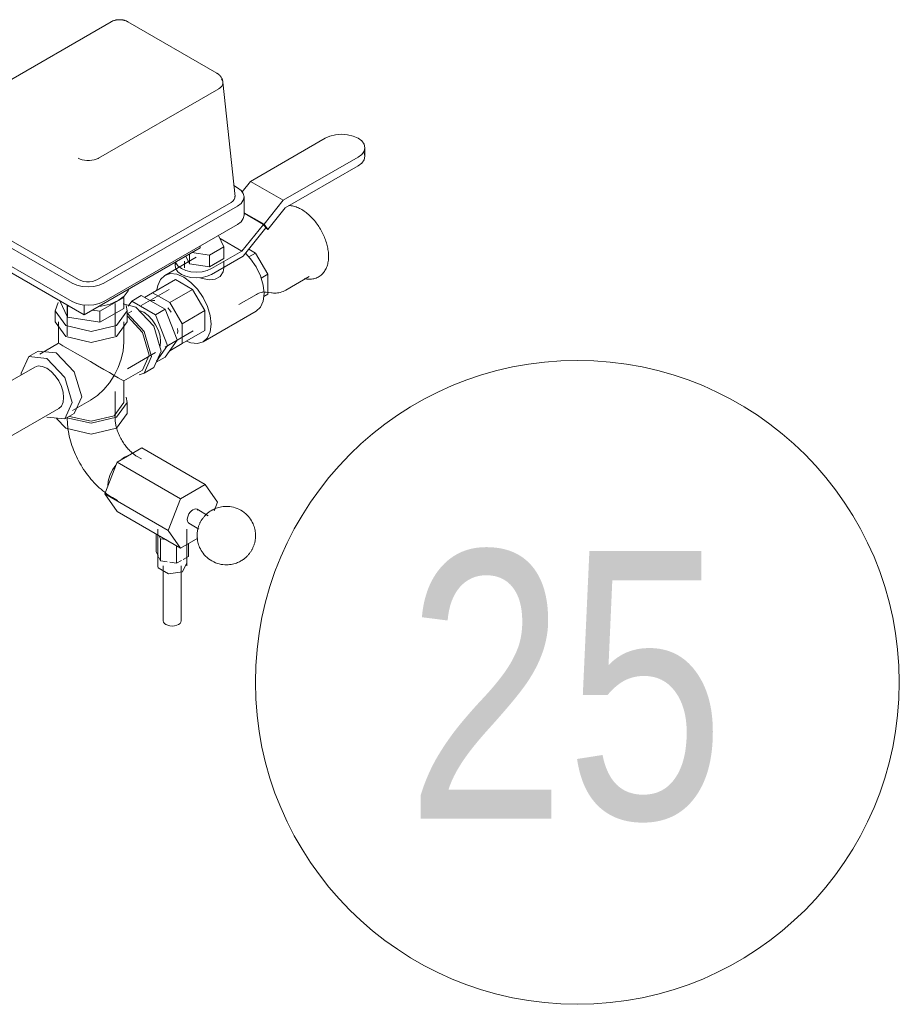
# Model space of a CAD drawing. Header units: centimetres. Extents: x -1589 to 108054, y -205274 to 31709.
# Tile 274 of 281: x 25636 to 25675, y 27427 to 27471. Entities that reach past the tile are written whole.
import ezdxf

# ---------------------------------------------------------------- set-up
doc = ezdxf.new("R2010")
doc.units = ezdxf.units.CM
doc.header["$LTSCALE"] = 0.01
doc.header["$MEASUREMENT"] = 0
doc.layers.add('A-ANNO-NOTE', color=7, linetype='Continuous', lineweight=30)
doc.layers.add('P-PIPE', color=7, linetype='Continuous', lineweight=9)
doc.styles.add('Century Gothic', font='GOTHIC.TTF', dxfattribs={"width": 0.8, "height": 119.0625})

msp = doc.modelspace()

# ---------------------------------------------------------------- linework, layer by layer
at = {"layer": 'A-ANNO-NOTE', "lineweight": 9}
msp.add_circle((25661.03248, 27441.42716), 14.3207, dxfattribs=at)
at = {"layer": 'P-PIPE'}
for p, q in [((25640.29044, 27470.80379), (25634.94819, 27467.71944)), ((25644.9976, 27468.5176), (25641.03781, 27470.80379)), ((25645.26764, 27468.11307), (25645.80437, 27463.03892)), ((25645.08003, 27467.82532), (25639.73778, 27464.74097)), ((25646.48903, 27463.7072), (25649.81496, 27465.6274)), ((25651.54132, 27464.97665), (25651.57648, 27464.82246)), ((25651.57648, 27464.82246), (25651.57648, 27465.20614)), ((25651.27424, 27464.78487), (25647.94832, 27462.86467)), ((25648.03735, 27462.5324), (25651.27424, 27464.4012)), ((25646.1165, 27463.24376), (25646.48903, 27463.7072)), ((25647.94832, 27462.86467), (25646.48903, 27463.7072)), ((25645.91259, 27463.42605), (25645.74606, 27463.5222)), ((25645.62975, 27462.77285), (25639.69005, 27459.34357)), ((25646.20549, 27462.20131), (25646.20549, 27463.0178)), ((25647.94832, 27462.86467), (25647.0935, 27461.80127)), ((25639.97289, 27459.18027), (25645.91259, 27462.60955)), ((25647.0935, 27461.80127), (25646.20549, 27462.31397)), ((25647.06432, 27461.79534), (25646.20549, 27462.29119)), ((25647.25963, 27461.56491), (25648.03735, 27462.5324)), ((25638.84152, 27459.34357), (25634.31604, 27461.95636)), ((25647.06432, 27461.79534), (25646.11058, 27460.60887)), ((25647.17658, 27461.63564), (25647.06432, 27461.79534)), ((25647.0935, 27461.80127), (25647.25963, 27461.56491)), ((25634.0332, 27461.79306), (25638.55868, 27459.18027)), ((25645.91259, 27461.79306), (25639.97289, 27458.36377)), ((25646.17074, 27460.38437), (25647.17658, 27461.63564)), ((25647.25963, 27461.56491), (25647.1618, 27461.6214)), ((25638.55868, 27458.36377), (25634.0332, 27460.97656)), ((25645.31299, 27460.79648), (25645.07578, 27461.30762)), ((25646.11058, 27460.60887), (25645.13999, 27461.16925)), ((25644.25089, 27460.75202), (25639.08901, 27457.77181)), ((25643.88798, 27460.5425), (25644.66488, 27460.42231)), ((25644.25089, 27460.83367), (25644.25089, 27460.75202)), ((25644.66488, 27460.42231), (25645.31299, 27460.79648)), ((25644.76356, 27459.83118), (25646.11058, 27460.60887)), ((25645.31299, 27460.79648), (25645.31299, 27460.278)), ((25646.71845, 27460.51949), (25646.41746, 27460.34571)), ((25646.41854, 27460.69264), (25646.71845, 27460.51949)), ((25646.71845, 27460.51949), (25647.26206, 27459.57792)), ((25639.08901, 27457.77181), (25634.56353, 27460.3846)), ((25644.07567, 27460.33524), (25642.67636, 27459.52735)), ((25643.13754, 27460.10923), (25643.13754, 27459.9608)), ((25643.13754, 27459.9608), (25643.16454, 27460.09077)), ((25643.55459, 27460.15573), (25643.55459, 27459.86736)), ((25643.77957, 27460.04079), (25643.61885, 27460.38712)), ((25643.77957, 27460.47991), (25643.77957, 27460.04079)), ((25644.66488, 27460.42231), (25644.66488, 27459.90383)), ((25645.31299, 27460.278), (25644.66488, 27459.90383)), ((25646.17074, 27460.38437), (25644.76353, 27459.57193)), ((25645.30075, 27459.86736), (25645.30075, 27460.15573)), ((25644.66488, 27459.90383), (25643.77957, 27460.04079)), ((25642.13913, 27458.75631), (25643.14941, 27459.3396)), ((25643.91212, 27458.89925), (25643.14941, 27459.3396)), ((25647.26206, 27459.57792), (25646.96153, 27459.40441)), ((25647.26206, 27459.57792), (25647.26206, 27458.69463)), ((25648.0569, 27458.86768), (25649.102, 27459.47106)), ((25642.87959, 27458.90387), (25641.63243, 27458.18382)), ((25642.13913, 27458.75631), (25641.77684, 27458.54714)), ((25642.90184, 27458.31596), (25642.13913, 27458.75631)), ((25643.91212, 27458.89925), (25642.90184, 27458.31596)), ((25644.45573, 27457.95768), (25643.91212, 27458.89925)), ((25647.18888, 27458.78103), (25647.42384, 27458.74901)), ((25638.34563, 27457.66922), (25638.00849, 27458.39565)), ((25639.79577, 27457.93478), (25640.85735, 27458.54768)), ((25640.85735, 27458.54768), (25640.85735, 27458.05778)), ((25641.20987, 27458.38458), (25641.04676, 27458.15254)), ((25641.20987, 27458.38458), (25641.63414, 27458.62953)), ((25642.27145, 27457.77168), (25641.20987, 27458.38458)), ((25641.63414, 27458.62953), (25642.69572, 27458.01663)), ((25643.44545, 27457.3744), (25642.90184, 27458.31596)), ((25645.97544, 27458.2271), (25646.75642, 27458.678)), ((25647.26206, 27458.69463), (25647.07841, 27458.5886)), ((25637.80721, 27457.95552), (25637.80721, 27457.46563)), ((25638.34221, 27458.20298), (25638.34221, 27456.84203)), ((25638.34563, 27458.15912), (25638.44473, 27458.14379)), ((25638.34563, 27458.15912), (25638.34563, 27457.66922)), ((25639.08901, 27457.77181), (25639.08901, 27458.20811)), ((25639.46099, 27457.98657), (25639.79577, 27457.93478)), ((25640.85735, 27458.05778), (25639.79577, 27457.44488)), ((25639.79577, 27457.93478), (25639.79577, 27457.44488)), ((25640.47221, 27456.84203), (25640.47221, 27458.28212)), ((25641.38711, 27458.11882), (25640.82126, 27458.26305)), ((25641.00721, 27457.46563), (25641.00721, 27457.95552)), ((25641.20816, 27457.93887), (25641.00721, 27457.82285)), ((25641.74066, 27457.88612), (25641.54575, 27457.96902)), ((25642.27145, 27457.77168), (25642.69572, 27458.01663)), ((25642.69572, 27458.01663), (25643.22323, 27456.65704)), ((25644.45573, 27457.95768), (25643.44545, 27457.3744)), ((25644.38292, 27456.57149), (25646.74024, 27457.93249)), ((25644.45573, 27457.07439), (25644.45573, 27457.95768)), ((25637.80721, 27457.46563), (25638.27584, 27456.81243)), ((25637.95721, 27457.46563), (25637.95721, 27456.50676)), ((25639.79577, 27457.44488), (25638.34563, 27457.66922)), ((25640.85721, 27456.50676), (25640.85721, 27457.46563)), ((25642.80224, 27456.40365), (25642.27145, 27457.77168)), ((25642.69743, 27456.33918), (25643.94459, 27457.05923)), ((25643.24716, 27457.1671), (25643.25475, 27457.04156)), ((25643.25475, 27457.04156), (25643.24972, 27456.94618)), ((25643.44545, 27456.49111), (25643.44545, 27457.3744)), ((25644.45573, 27457.07439), (25643.44545, 27456.49111)), ((25643.2265, 27456.6486), (25642.69572, 27455.89347)), ((25642.80224, 27456.40365), (25643.2265, 27456.6486)), ((25637.05157, 27456.15683), (25636.62731, 27455.91188)), ((25637.85157, 27456.07758), (25637.05157, 27456.15683)), ((25637.95697, 27456.50636), (25637.12657, 27456.02692)), ((25642.31628, 27455.7123), (25642.80224, 27456.40365)), ((25642.90184, 27456.17725), (25643.44545, 27456.49111)), ((25641.026, 27455.37419), (25642.27316, 27456.09424)), ((25642.29307, 27455.66101), (25642.69572, 27455.89347)), ((25636.89481, 27455.44856), (25634.64325, 27454.14862)), ((25640.85745, 27454.83231), (25641.68784, 27455.31174)), ((25641.76284, 27455.18184), (25642.18711, 27455.42679)), ((25640.85721, 27453.87304), (25640.85721, 27454.8319)), ((25640.47221, 27453.13819), (25640.47221, 27454.36294)), ((25638.57657, 27453.51545), (25639.40697, 27453.99488)), ((25635.55565, 27452.21588), (25637.95981, 27453.60392)), ((25641.00721, 27453.38314), (25641.00721, 27453.87304)), ((25637.8586, 27453.16684), (25638.27584, 27452.72995)), ((25638.22731, 27453.1406), (25638.65157, 27453.38555)), ((25638.34221, 27453.20693), (25638.34221, 27453.13819)), ((25640.55626, 27451.22338), (25641.65227, 27451.85616)), ((25644.4807, 27450.22317), (25641.65227, 27451.85616)), ((25641.63677, 27451.36607), (25641.42463, 27451.48855)), ((25640.00825, 27449.81097), (25640.55626, 27451.22338)), ((25643.38469, 27449.59039), (25640.55626, 27451.22338)), ((25644.4807, 27450.22317), (25643.38469, 27449.59039)), ((25645.02871, 27449.44355), (25644.4807, 27450.22317)), ((25640.55626, 27449.03135), (25640.00825, 27449.81097)), ((25642.83668, 27448.17798), (25640.00825, 27449.81097)), ((25640.35963, 27449.64391), (25640.57177, 27449.52144)), ((25643.38469, 27449.59039), (25642.83668, 27448.17798)), ((25644.6112, 27448.83472), (25644.11269, 27449.12253)), ((25644.87687, 27449.05222), (25645.02871, 27449.44355)), ((25643.38469, 27447.39835), (25640.55626, 27449.03135)), ((25642.36345, 27448.24547), (25642.36345, 27446.61248)), ((25643.66345, 27446.61248), (25643.66345, 27448.24547)), ((25643.75269, 27448.49899), (25644.20141, 27448.23993)), ((25642.29176, 27448.02935), (25642.29176, 27447.24859)), ((25642.41795, 27447.9565), (25642.48514, 27447.81172)), ((25642.48514, 27447.81172), (25642.73591, 27447.77292)), ((25642.48514, 27447.81172), (25642.48514, 27446.83192)), ((25642.83668, 27448.17798), (25643.38469, 27447.39835)), ((25643.38469, 27447.39835), (25644.14683, 27447.83838)), ((25643.20683, 27447.50104), (25643.20683, 27446.72028)), ((25643.73514, 27447.0253), (25643.73514, 27447.60069)), ((25642.3856, 27447.04639), (25642.29176, 27447.24859)), ((25642.48514, 27446.83192), (25642.40425, 27447.00621)), ((25643.73514, 27447.0253), (25643.50209, 27446.89074)), ((25642.78702, 27446.78522), (25642.48514, 27446.83192)), ((25642.61345, 27446.61248), (25642.61345, 27444.16299)), ((25643.20683, 27446.72028), (25642.90495, 27446.76698)), ((25643.42782, 27446.84786), (25643.20683, 27446.72028)), ((25643.41345, 27444.16299), (25643.41345, 27446.61248)), ((25643.47307, 27446.34711), (25643.64131, 27446.70961))]:
    msp.add_line(p, q, dxfattribs=at)
for points in [[(25641.03781, 27470.80379, 0), (25641.01884, 27470.81431, 0), (25640.99985, 27470.82403, 0), (25640.98085, 27470.83301, 0), (25640.96184, 27470.84128, 0), (25640.94282, 27470.84888, 0), (25640.92379, 27470.85585, 0), (25640.90477, 27470.86222, 0), (25640.88574, 27470.86801, 0), (25640.86671, 27470.87326, 0), (25640.84768, 27470.87797, 0), (25640.82864, 27470.88218, 0), (25640.8096, 27470.88589, 0), (25640.79056, 27470.88911, 0), (25640.77151, 27470.89187, 0), (25640.75246, 27470.89416, 0), (25640.73341, 27470.896, 0), (25640.71435, 27470.89738, 0), (25640.69529, 27470.89833, 0), (25640.67623, 27470.89883, 0), (25640.65716, 27470.89889, 0), (25640.6381, 27470.89851, 0), (25640.61904, 27470.89768, 0), (25640.59998, 27470.89642, 0), (25640.58093, 27470.8947, 0), (25640.56187, 27470.89253, 0), (25640.54282, 27470.8899, 0), (25640.52378, 27470.88681, 0), (25640.50474, 27470.88323, 0), (25640.4857, 27470.87916, 0), (25640.46667, 27470.87458, 0), (25640.44764, 27470.86948, 0), (25640.42861, 27470.86383, 0), (25640.40958, 27470.85762, 0), (25640.39056, 27470.85082, 0), (25640.37154, 27470.84339, 0), (25640.35253, 27470.83531, 0), (25640.33352, 27470.82653, 0), (25640.31453, 27470.81701, 0), (25640.29555, 27470.80671, 0), (25640.29044, 27470.80379, 0)], [(25645.26826, 27468.1061, 0), (25645.2647, 27468.13909, 0), (25645.25896, 27468.17145, 0), (25645.25116, 27468.20291, 0), (25645.24148, 27468.23326, 0), (25645.23012, 27468.2623, 0), (25645.21728, 27468.28993, 0), (25645.20318, 27468.31606, 0), (25645.18801, 27468.34065, 0), (25645.17196, 27468.36371, 0), (25645.1552, 27468.38526, 0), (25645.13787, 27468.40535, 0), (25645.1201, 27468.42404, 0), (25645.10197, 27468.44142, 0), (25645.08359, 27468.45755, 0), (25645.06501, 27468.4725, 0), (25645.04629, 27468.48637, 0), (25645.02747, 27468.49922, 0), (25645.00857, 27468.51112, 0), (25644.9976, 27468.5176, 0)], [(25645.20596, 27468.25073, 0), (25645.24458, 27468.19153, 0), (25645.26528, 27468.12939, 0), (25645.26747, 27468.06613, 0), (25645.25106, 27468.00357, 0), (25645.21655, 27467.94352, 0), (25645.16494, 27467.88772, 0), (25645.09772, 27467.83777, 0)], [(25645.09772, 27467.83777, 0), (25645.08892, 27467.83238, 0), (25645.07994, 27467.82709, 0)], [(25651.57648, 27465.20614, 0), (25651.54132, 27465.36032, 0), (25651.43823, 27465.50401, 0), (25651.27425, 27465.62739, 0), (25651.06054, 27465.72207, 0), (25650.81168, 27465.78159, 0), (25650.54461, 27465.80189, 0), (25650.27754, 27465.78159, 0), (25650.02867, 27465.72207, 0), (25649.81496, 27465.6274, 0)], [(25651.27424, 27464.78487, 0), (25651.43823, 27464.90826, 0), (25651.54131, 27465.05194, 0), (25651.57648, 27465.20613, 0)], [(25639.71919, 27464.73248, 0), (25639.63269, 27464.69367, 0), (25639.53603, 27464.66387, 0), (25639.43202, 27464.64394, 0), (25639.32366, 27464.63447, 0), (25639.21409, 27464.63573, 0), (25639.10647, 27464.64769, 0), (25639.00392, 27464.66998, 0), (25638.9094, 27464.70198, 0), (25638.82564, 27464.74274, 0)], [(25639.73769, 27464.74274, 0), (25639.72853, 27464.73756, 0), (25639.71919, 27464.73248, 0)], [(25651.57648, 27464.82246, 0), (25651.54131, 27464.66827, 0), (25651.43823, 27464.52458, 0), (25651.27424, 27464.4012, 0)], [(25645.91259, 27462.60955, 0), (25646.07151, 27462.72913, 0), (25646.17141, 27462.86837, 0), (25646.20549, 27463.0178, 0), (25646.17141, 27463.16723, 0), (25646.07151, 27463.30648, 0), (25645.91259, 27463.42605, 0)], [(25645.8017, 27463.05665, 0), (25645.80173, 27462.97908, 0), (25645.77185, 27462.90345, 0), (25645.71355, 27462.83353, 0), (25645.62975, 27462.77285, 0)], [(25649.96396, 27460.37478, 0), (25649.96296, 27460.43356, 0), (25649.95996, 27460.49293, 0), (25649.95501, 27460.55282, 0), (25649.94813, 27460.61318, 0), (25649.93935, 27460.67392, 0), (25649.92872, 27460.73499, 0), (25649.91625, 27460.79632, 0), (25649.90197, 27460.85784, 0), (25649.88593, 27460.91947, 0), (25649.86815, 27460.98115, 0), (25649.84866, 27461.04279, 0), (25649.8275, 27461.10433, 0), (25649.8047, 27461.16569, 0), (25649.78029, 27461.22679, 0), (25649.75432, 27461.28756, 0), (25649.72682, 27461.34791, 0), (25649.69784, 27461.40778, 0), (25649.6674, 27461.46707, 0), (25649.63556, 27461.52572, 0), (25649.60236, 27461.58365, 0), (25649.56783, 27461.64078, 0), (25649.53203, 27461.69703, 0), (25649.49501, 27461.75234, 0), (25649.4568, 27461.80662, 0), (25649.41746, 27461.8598, 0), (25649.37703, 27461.91181, 0), (25649.33557, 27461.96258, 0), (25649.29311, 27462.01205, 0), (25649.24971, 27462.06013, 0), (25649.20542, 27462.10677, 0), (25649.16029, 27462.1519, 0), (25649.11436, 27462.19545, 0), (25649.06767, 27462.23737, 0), (25649.02029, 27462.27759, 0), (25648.97224, 27462.31604, 0), (25648.92357, 27462.35268, 0), (25648.87433, 27462.38743, 0), (25648.82455, 27462.42025, 0), (25648.77428, 27462.45106, 0), (25648.72354, 27462.47981, 0), (25648.67238, 27462.50644, 0), (25648.62083, 27462.53087, 0), (25648.56893, 27462.55305, 0), (25648.51671, 27462.57289, 0), (25648.4642, 27462.59033, 0), (25648.41146, 27462.60528, 0), (25648.35851, 27462.61766, 0), (25648.30542, 27462.62736, 0), (25648.25225, 27462.6343, 0), (25648.19909, 27462.63837, 0)], [(25646.20549, 27462.20131, 0), (25646.17141, 27462.05188, 0), (25646.07151, 27461.91263, 0), (25645.91259, 27461.79306, 0)], [(25646.2695, 27460.51101, 0), (25646.49032, 27460.26879, 0), (25646.74024, 27459.90306, 0), (25646.93201, 27459.50376, 0), (25647.05256, 27459.0981, 0), (25647.09368, 27458.71372, 0)], [(25643.16999, 27460.07771, 0), (25643.26515, 27459.94507, 0), (25643.41652, 27459.83118, 0), (25643.61379, 27459.74379, 0), (25643.84351, 27459.68885, 0), (25644.09004, 27459.67011, 0), (25644.33656, 27459.68885, 0), (25644.56629, 27459.74378, 0), (25644.76356, 27459.83118, 0)], [(25649.96396, 27460.37478, 0), (25649.96294, 27460.31665, 0), (25649.95986, 27460.25923, 0), (25649.95468, 27460.20259, 0), (25649.94735, 27460.14678, 0), (25649.93783, 27460.09189, 0), (25649.92607, 27460.03797, 0), (25649.91202, 27459.9851, 0), (25649.89563, 27459.93338, 0), (25649.87683, 27459.8829, 0), (25649.85559, 27459.83376, 0), (25649.83185, 27459.78609, 0), (25649.80558, 27459.74003, 0), (25649.77674, 27459.69574, 0), (25649.74534, 27459.65339, 0), (25649.71139, 27459.61316, 0), (25649.67495, 27459.57526, 0), (25649.63609, 27459.53988, 0), (25649.59493, 27459.50723, 0), (25649.55164, 27459.47748, 0), (25649.5064, 27459.45079, 0), (25649.45941, 27459.42729, 0), (25649.41092, 27459.40708, 0), (25649.36116, 27459.39021, 0), (25649.31036, 27459.3767, 0), (25649.25873, 27459.36652, 0), (25649.20649, 27459.35962, 0), (25649.1538, 27459.35594, 0), (25649.10083, 27459.35539, 0), (25649.0477, 27459.35787, 0), (25648.99452, 27459.36327, 0), (25648.94138, 27459.37149, 0), (25648.88836, 27459.38243, 0)], [(25644.76356, 27459.57194, 0), (25644.56629, 27459.48455, 0), (25644.33656, 27459.42961, 0), (25644.09004, 27459.41087, 0), (25643.84351, 27459.42961, 0), (25643.61379, 27459.48455, 0), (25643.41652, 27459.57194, 0), (25643.26515, 27459.68584, 0), (25643.16999, 27459.81847, 0), (25643.13754, 27459.9608, 0)], [(25645.30075, 27459.86736, 0), (25645.27179, 27459.68896, 0), (25645.14439, 27459.48389, 0), (25644.92646, 27459.35801, 0), (25644.65073, 27459.33034, 0), (25644.35378, 27459.38105, 0), (25644.23299, 27459.41747, 0)], [(25638.55868, 27459.18027, 0), (25638.76579, 27459.08852, 0), (25639.00697, 27459.03084, 0), (25639.26579, 27459.01117, 0), (25639.52461, 27459.03084, 0), (25639.76579, 27459.08852, 0), (25639.97289, 27459.18027, 0)], [(25639.69005, 27459.34357, 0), (25639.58507, 27459.29522, 0), (25639.46404, 27459.26156, 0), (25639.33307, 27459.24429, 0), (25639.19872, 27459.24428, 0), (25639.06772, 27459.26153, 0), (25638.94663, 27459.29518, 0), (25638.84152, 27459.34357, 0)], [(25644.73636, 27457.35272, 0), (25644.69525, 27457.7371, 0), (25644.57469, 27458.14276, 0), (25644.38292, 27458.54206, 0), (25644.133, 27458.90779, 0), (25643.84196, 27459.21502, 0), (25643.52964, 27459.44282, 0), (25643.21732, 27459.57566, 0), (25642.92628, 27459.60449, 0), (25642.67636, 27459.52735, 0), (25642.48459, 27459.34948, 0), (25642.36404, 27459.08302, 0), (25642.32892, 27458.87946, 0)], [(25641.07584, 27458.91128, 0), (25641.04928, 27458.84459, 0), (25640.87945, 27458.60787, 0), (25640.60929, 27458.4046, 0), (25640.25721, 27458.24862, 0), (25639.8472, 27458.15057, 0), (25639.7317, 27458.13524, 0)], [(25646.75642, 27458.678, 0), (25646.80786, 27458.70537, 0), (25646.86015, 27458.72873, 0), (25646.91207, 27458.74779, 0), (25646.96242, 27458.76252, 0), (25647.01007, 27458.77311, 0), (25647.05403, 27458.77997, 0)], [(25647.09348, 27458.78363, 0), (25647.1278, 27458.78475, 0), (25647.15654, 27458.78403, 0), (25647.17943, 27458.78218, 0), (25647.18888, 27458.78103, 0)], [(25648.0569, 27458.86768, 0), (25647.99915, 27458.83695, 0), (25647.93961, 27458.81036, 0), (25647.87878, 27458.78804, 0), (25647.81715, 27458.77003, 0), (25647.75521, 27458.75629, 0), (25647.69337, 27458.74667, 0), (25647.63199, 27458.74101, 0), (25647.57138, 27458.73907, 0), (25647.51178, 27458.74062, 0), (25647.45334, 27458.74539, 0), (25647.42384, 27458.74901, 0)], [(25637.94155, 27458.32603, 0), (25637.80721, 27457.95552, 0), (25638.27584, 27457.30233, 0)], [(25639.97289, 27458.36377, 0), (25639.76579, 27458.27202, 0), (25639.52461, 27458.21434, 0), (25639.26579, 27458.19467, 0), (25639.00697, 27458.21434, 0), (25638.76579, 27458.27202, 0), (25638.55868, 27458.36377, 0)], [(25642.05418, 27458.39228, 0), (25642.15167, 27458.41382, 0), (25642.23218, 27458.41357, 0)], [(25647.09368, 27458.71372, 0), (25647.05256, 27458.37682, 0), (25646.93201, 27458.11036, 0), (25646.74024, 27457.93249, 0)], [(25638.27584, 27457.30233, 0), (25639.40721, 27457.03176, 0), (25640.53858, 27457.30233, 0), (25641.00721, 27457.95552, 0), (25640.95701, 27458.1851, 0)], [(25642.18711, 27455.42679, 0), (25642.51848, 27456.15923, 0), (25642.18711, 27457.27431, 0), (25641.38711, 27458.11882, 0)], [(25642.46807, 27456.37152, 0), (25642.49373, 27456.58177, 0), (25642.46807, 27456.82164, 0), (25642.39284, 27457.0748, 0), (25642.27316, 27457.32399, 0), (25642.1172, 27457.55223, 0), (25641.93557, 27457.74396, 0), (25641.74066, 27457.88612, 0)], [(25642.81166, 27458.07647, 0), (25642.88706, 27457.98924, 0), (25642.95754, 27457.89501, 0)], [(25638.27584, 27456.81243, 0), (25639.40721, 27456.54187, 0), (25640.53858, 27456.81243, 0), (25641.00721, 27457.46563, 0)], [(25641.53851, 27455.11048, 0), (25641.76284, 27455.18184, 0), (25642.09422, 27455.91428, 0), (25641.76284, 27457.02936, 0), (25641.01211, 27457.84419, 0)], [(25641.68784, 27455.31174, 0), (25641.98815, 27455.97552, 0), (25641.68784, 27456.98606, 0), (25641.01941, 27457.71161, 0)], [(25643.64656, 27456.59521, 0), (25643.84196, 27456.52318, 0), (25644.133, 27456.49435, 0), (25644.38292, 27456.57149, 0), (25644.57469, 27456.74936, 0), (25644.69525, 27457.01582, 0), (25644.73636, 27457.35272, 0)], [(25640.8567, 27456.55069, 0), (25640.831, 27456.17444, 0), (25640.74547, 27455.79744, 0), (25640.61032, 27455.4294, 0), (25640.43251, 27455.07737, 0)], [(25638.3819, 27456.26129, 0), (25638.14545, 27456.39781, 0), (25638.00623, 27456.47819, 0), (25637.95772, 27456.5062, 0)], [(25640.43251, 27455.07737, 0), (25640.21655, 27455.20206, 0), (25639.96539, 27455.34707, 0), (25639.68167, 27455.51087, 0), (25639.36868, 27455.69158, 0), (25639.03338, 27455.88517, 0), (25638.69274, 27456.08183, 0), (25638.3819, 27456.26129, 0)], [(25637.42731, 27455.83263, 0), (25636.62731, 27455.91188, 0), (25636.29594, 27455.17944, 0), (25636.2975, 27455.10993, 0)], [(25637.42731, 27453.21984, 0), (25638.22731, 27453.1406, 0), (25638.55868, 27453.87304, 0), (25638.22731, 27454.98812, 0), (25637.42731, 27455.83263, 0)], [(25638.65157, 27453.38555, 0), (25638.98295, 27454.11799, 0), (25638.65157, 27455.23307, 0), (25637.85157, 27456.07758, 0)], [(25636.89481, 27455.44856, 0), (25637.05078, 27455.4967, 0), (25637.2324, 27455.47871, 0), (25637.42731, 27455.39581, 0), (25637.62222, 27455.25365, 0), (25637.80384, 27455.06191, 0), (25637.95981, 27454.83368, 0), (25638.07949, 27454.58449, 0), (25638.15472, 27454.33133, 0), (25638.18038, 27454.09145, 0)], [(25639.36868, 27453.97336, 0), (25639.68167, 27454.18374, 0), (25639.96539, 27454.44631, 0), (25640.21655, 27454.74738, 0), (25640.43251, 27455.07737, 0)], [(25640.43251, 27455.07737, 0), (25640.61032, 27454.97472, 0), (25640.74547, 27454.89669, 0), (25640.831, 27454.84731, 0), (25640.8567, 27454.83247, 0)], [(25638.18038, 27454.09145, 0), (25638.15472, 27453.88121, 0), (25638.07949, 27453.71492, 0), (25637.95981, 27453.60392, 0)], [(25638.32617, 27453.19202, 0), (25639.40721, 27452.94928, 0), (25640.53858, 27453.21984, 0), (25641.00721, 27453.87304, 0), (25640.95684, 27454.103, 0)], [(25638.44465, 27453.25199, 0), (25639.40721, 27453.03588, 0), (25640.43251, 27453.28108, 0), (25640.85721, 27453.87304, 0)], [(25638.27584, 27452.72995, 0), (25639.40721, 27452.45938, 0), (25640.53858, 27452.72995, 0), (25641.00721, 27453.38314, 0)], [(25640.35963, 27449.64391, 0), (25640.26924, 27449.69818, 0), (25640.18072, 27449.75542, 0), (25640.09404, 27449.81551, 0), (25640.00916, 27449.87831, 0), (25639.92608, 27449.94373, 0), (25639.84478, 27450.01166, 0), (25639.76524, 27450.08201, 0), (25639.68748, 27450.15468, 0), (25639.61149, 27450.22959, 0), (25639.5373, 27450.30664, 0), (25639.46492, 27450.38575, 0), (25639.39438, 27450.46683, 0), (25639.32569, 27450.54981, 0), (25639.25891, 27450.63459, 0), (25639.19405, 27450.7211, 0), (25639.13116, 27450.80925, 0), (25639.07029, 27450.89895, 0), (25639.01146, 27450.99013, 0), (25638.95473, 27451.0827, 0), (25638.90014, 27451.17657, 0), (25638.84774, 27451.27167, 0), (25638.79758, 27451.3679, 0), (25638.74971, 27451.46521, 0), (25638.70417, 27451.56349, 0), (25638.66103, 27451.66268, 0), (25638.62033, 27451.7627, 0), (25638.58212, 27451.86348, 0), (25638.54648, 27451.96494, 0), (25638.51344, 27452.06702, 0), (25638.48308, 27452.16966, 0), (25638.45545, 27452.27279, 0), (25638.43063, 27452.37636, 0), (25638.40868, 27452.48032, 0), (25638.38969, 27452.58461, 0), (25638.37374, 27452.6892, 0), (25638.36093, 27452.79404, 0), (25638.35134, 27452.8991, 0), (25638.34511, 27453.00434, 0), (25638.34234, 27453.10973, 0), (25638.34221, 27453.13819, 0)], [(25641.42463, 27451.48855, 0), (25641.39627, 27451.50559, 0), (25641.36622, 27451.52503, 0), (25641.33471, 27451.54688, 0), (25641.30195, 27451.57112, 0), (25641.26817, 27451.59773, 0), (25641.23355, 27451.62666, 0), (25641.19829, 27451.65785, 0), (25641.16257, 27451.69123, 0), (25641.12657, 27451.72673, 0), (25641.09045, 27451.76424, 0), (25641.05437, 27451.80368, 0), (25641.01848, 27451.84494, 0), (25640.98292, 27451.88791, 0), (25640.94782, 27451.93247, 0), (25640.91331, 27451.97849, 0), (25640.87952, 27452.02586, 0), (25640.84656, 27452.07443, 0), (25640.81454, 27452.12407, 0), (25640.78355, 27452.17463, 0), (25640.75369, 27452.22598, 0), (25640.72505, 27452.27796, 0), (25640.69771, 27452.33041, 0), (25640.67174, 27452.38318, 0), (25640.64722, 27452.43611, 0), (25640.6242, 27452.48904, 0), (25640.60273, 27452.54179, 0), (25640.58286, 27452.59419, 0), (25640.56463, 27452.64608, 0), (25640.54806, 27452.69726, 0), (25640.53318, 27452.74757, 0), (25640.51998, 27452.79682, 0), (25640.50848, 27452.84481, 0), (25640.49865, 27452.89136, 0), (25640.49046, 27452.93628, 0), (25640.48389, 27452.97937, 0), (25640.47886, 27453.02044, 0), (25640.47531, 27453.05928, 0), (25640.47314, 27453.09571, 0), (25640.47225, 27453.12954, 0), (25640.47221, 27453.13819, 0)], [(25640.76945, 27451.35327, 0), (25640.89213, 27451.4358, 0), (25641.01482, 27451.49493, 0)], [(25641.01482, 27451.49493, 0), (25640.89213, 27451.4358, 0), (25640.76945, 27451.35327, 0)], [(25640.13938, 27450.1539, 0), (25640.16473, 27450.37132, 0), (25640.23996, 27450.62448, 0), (25640.35963, 27450.87367, 0), (25640.49947, 27451.08151, 0)], [(25640.49947, 27451.08151, 0), (25640.35963, 27450.87367, 0), (25640.23996, 27450.62448, 0), (25640.16473, 27450.37132, 0), (25640.13938, 27450.1539, 0)], [(25643.67813, 27448.66379, 0), (25643.68681, 27448.74488, 0), (25643.71224, 27448.83045, 0), (25643.75269, 27448.91468, 0), (25643.80541, 27448.99184, 0), (25643.86681, 27449.05665, 0), (25643.93269, 27449.1047, 0), (25643.99858, 27449.13272, 0), (25644.05997, 27449.13881, 0), (25644.11269, 27449.12253, 0), (25644.15315, 27449.08501, 0)], [(25646.06762, 27446.82761, 0), (25646.10548, 27446.85033, 0), (25646.14116, 27446.8734, 0), (25646.17483, 27446.89674, 0), (25646.20664, 27446.92027, 0), (25646.23673, 27446.94396, 0), (25646.26523, 27446.96776, 0), (25646.29225, 27446.99166, 0), (25646.31791, 27447.01564, 0), (25646.34231, 27447.03969, 0), (25646.36555, 27447.06382, 0), (25646.3877, 27447.08803, 0), (25646.40885, 27447.11234, 0), (25646.42907, 27447.13676, 0), (25646.44841, 27447.16131, 0), (25646.46693, 27447.18602, 0), (25646.48469, 27447.21091, 0), (25646.50173, 27447.23601, 0), (25646.51809, 27447.26137, 0), (25646.5338, 27447.287, 0), (25646.54889, 27447.31296, 0), (25646.56339, 27447.33927, 0), (25646.57732, 27447.366, 0), (25646.59069, 27447.39317, 0), (25646.60351, 27447.42085, 0), (25646.6158, 27447.44909, 0), (25646.62753, 27447.47794, 0), (25646.63872, 27447.50746, 0), (25646.64935, 27447.53772, 0), (25646.65941, 27447.56878, 0), (25646.66885, 27447.60072, 0), (25646.67766, 27447.63361, 0), (25646.68579, 27447.66753, 0), (25646.69318, 27447.70257, 0), (25646.69978, 27447.73881, 0), (25646.7055, 27447.77634, 0), (25646.71025, 27447.81527, 0), (25646.71394, 27447.85568, 0), (25646.71642, 27447.89767, 0), (25646.71756, 27447.94135, 0), (25646.71719, 27447.9868, 0), (25646.71511, 27448.03412, 0), (25646.71111, 27448.08338, 0), (25646.70493, 27448.13464, 0), (25646.69629, 27448.18795, 0), (25646.68489, 27448.2433, 0), (25646.67039, 27448.30067, 0), (25646.65241, 27448.35998, 0), (25646.63059, 27448.42108, 0), (25646.60453, 27448.48375, 0), (25646.57385, 27448.54769, 0), (25646.53819, 27448.61247, 0), (25646.49724, 27448.67761, 0), (25646.45077, 27448.74248, 0), (25646.39868, 27448.80639, 0), (25646.34097, 27448.86855, 0), (25646.27782, 27448.92815, 0), (25646.20959, 27448.98435, 0), (25646.13681, 27449.03638, 0), (25646.06018, 27449.08353, 0), (25645.98052, 27449.12525, 0), (25645.89875, 27449.16113, 0), (25645.81581, 27449.19095, 0), (25645.73265, 27449.21469, 0), (25645.65015, 27449.23247, 0), (25645.56909, 27449.24459, 0), (25645.49012, 27449.25142, 0), (25645.41377, 27449.25343, 0), (25645.34042, 27449.25115, 0), (25645.27035, 27449.24507, 0), (25645.20371, 27449.23572, 0), (25645.14055, 27449.22357, 0), (25645.08085, 27449.20906, 0), (25645.02455, 27449.19259, 0), (25644.97153, 27449.17451, 0), (25644.92163, 27449.1551, 0), (25644.87469, 27449.13464, 0), (25644.83055, 27449.11333, 0), (25644.78902, 27449.09136, 0), (25644.76762, 27449.07927, 0)], [(25643.80541, 27448.48272, 0), (25643.75269, 27448.49899, 0), (25643.71224, 27448.53651, 0), (25643.68681, 27448.59272, 0), (25643.67813, 27448.66379, 0)], [(25644.76762, 27449.07927, 0), (25644.72976, 27449.05655, 0), (25644.69407, 27449.03348, 0), (25644.6604, 27449.01014, 0), (25644.62859, 27448.98661, 0), (25644.5985, 27448.96292, 0), (25644.57001, 27448.93912, 0), (25644.54299, 27448.91522, 0), (25644.51732, 27448.89124, 0), (25644.49292, 27448.86719, 0), (25644.46968, 27448.84306, 0), (25644.44753, 27448.81885, 0), (25644.42638, 27448.79454, 0), (25644.40617, 27448.77012, 0), (25644.38683, 27448.74557, 0), (25644.3683, 27448.72086, 0), (25644.35054, 27448.69597, 0), (25644.33351, 27448.67087, 0), (25644.31715, 27448.64552, 0), (25644.30144, 27448.61988, 0), (25644.28634, 27448.59393, 0), (25644.27184, 27448.56761, 0), (25644.25791, 27448.54088, 0), (25644.24454, 27448.51371, 0), (25644.23172, 27448.48603, 0), (25644.21944, 27448.45779, 0), (25644.2077, 27448.42894, 0), (25644.19651, 27448.39942, 0), (25644.18588, 27448.36916, 0), (25644.17583, 27448.3381, 0), (25644.16638, 27448.30616, 0), (25644.15757, 27448.27327, 0), (25644.14945, 27448.23935, 0), (25644.14205, 27448.20431, 0), (25644.13546, 27448.16807, 0), (25644.12974, 27448.13054, 0), (25644.12498, 27448.09161, 0), (25644.1213, 27448.0512, 0), (25644.11881, 27448.00921, 0), (25644.11767, 27447.96553, 0), (25644.11805, 27447.92008, 0), (25644.12012, 27447.87276, 0), (25644.12413, 27447.8235, 0), (25644.13031, 27447.77224, 0), (25644.13894, 27447.71893, 0), (25644.15034, 27447.66358, 0), (25644.16485, 27447.60621, 0), (25644.18282, 27447.5469, 0), (25644.20464, 27447.4858, 0), (25644.2307, 27447.42313, 0), (25644.26138, 27447.3592, 0), (25644.29705, 27447.29441, 0), (25644.338, 27447.22927, 0), (25644.38446, 27447.1644, 0), (25644.43656, 27447.10049, 0), (25644.49427, 27447.03833, 0), (25644.55742, 27446.97873, 0), (25644.62564, 27446.92253, 0), (25644.69842, 27446.8705, 0), (25644.77505, 27446.82335, 0), (25644.85471, 27446.78163, 0), (25644.93649, 27446.74575, 0), (25645.01942, 27446.71593, 0), (25645.10258, 27446.69219, 0), (25645.18508, 27446.67441, 0), (25645.26615, 27446.66229, 0), (25645.34512, 27446.65546, 0), (25645.42147, 27446.65345, 0), (25645.49481, 27446.65573, 0), (25645.56488, 27446.66181, 0), (25645.63153, 27446.67116, 0), (25645.69469, 27446.68331, 0), (25645.75438, 27446.69782, 0), (25645.81068, 27446.71429, 0), (25645.86371, 27446.73237, 0), (25645.91361, 27446.75178, 0), (25645.96054, 27446.77224, 0), (25646.00468, 27446.79355, 0), (25646.04622, 27446.81552, 0), (25646.06762, 27446.82761, 0)], [(25642.3688, 27446.59686, 0), (25642.3856, 27446.51535, 0), (25642.84522, 27446.24999, 0), (25643.47307, 27446.34711, 0)], [(25643.2963, 27443.99969, 0), (25643.21345, 27443.96299, 0), (25643.11698, 27443.93992, 0), (25643.01345, 27443.93205, 0), (25642.90993, 27443.93992, 0), (25642.81345, 27443.96299, 0), (25642.73061, 27443.99969, 0), (25642.66704, 27444.04752, 0), (25642.62708, 27444.10321, 0), (25642.61345, 27444.16299, 0)], [(25643.41345, 27444.16299, 0), (25643.39982, 27444.10321, 0), (25643.35986, 27444.04752, 0), (25643.2963, 27443.99969, 0)]]:
    msp.add_polyline3d(points, dxfattribs=at)

# ---------------------------------------------------------------- texts
at = {"layer": 'A-ANNO-NOTE', "color": 5, "lineweight": 9, "true_color": 0x0000ff, "insert": (25653.42579, 27447.26226), "char_height": 11.90625, "width": 17.9578, "attachment_point": 1, "style": 'Century Gothic'}
msp.add_mtext('25', dxfattribs=at)

doc.saveas('drawing.dxf')
